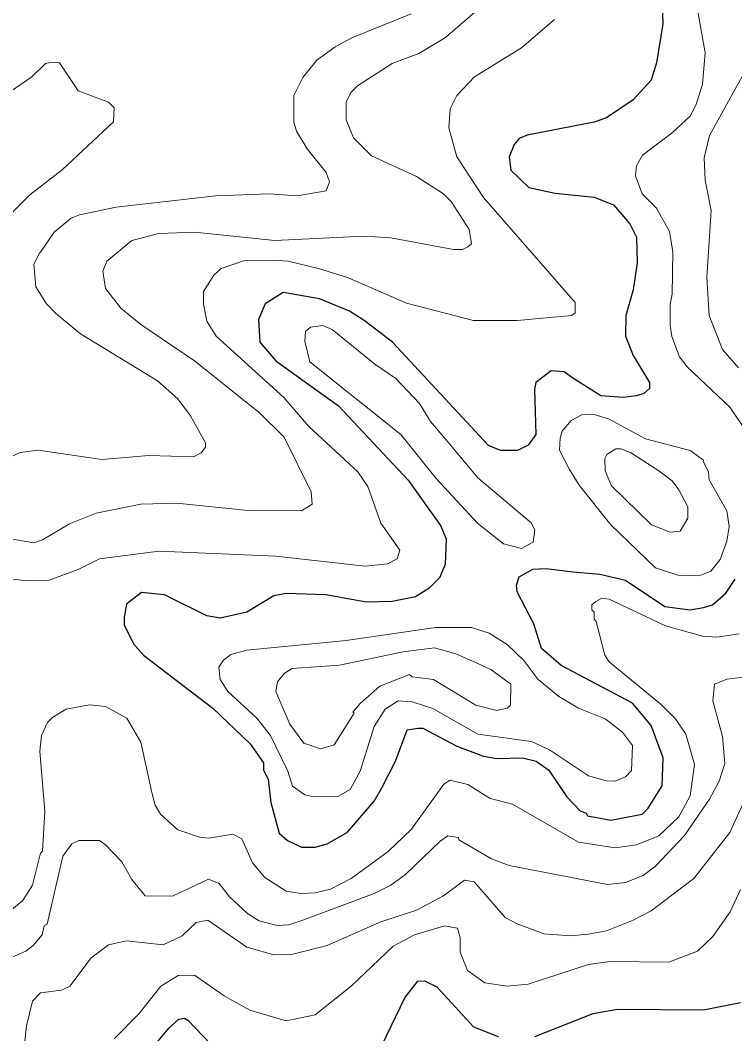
# Model space of a CAD drawing. Extents: x 423 to 448.8, y 7456.3 to 7484.
# Drawn here: x 431.841 to 432.831, y 7477.16 to 7478.564 of the extents above; entities that cross this region are included whole.
import ezdxf

# ---------------------------------------------------------------- set-up
doc = ezdxf.new("R2010")
doc.units = 0
doc.header["$LTSCALE"] = 0.032
doc.layers.add('1', color=7, linetype='Continuous', lineweight=25)
doc.layers.add('2', color=7, linetype='Continuous', lineweight=13)

msp = doc.modelspace()

# ---------------------------------------------------------------- linework, layer by layer
at = {"layer": '1'}
for points in [[(432.7294, 7478.6127), (432.7309, 7478.5585), (432.7224, 7478.5044), (432.7147, 7478.4804), (432.6899, 7478.4533), (432.6528, 7478.4286), (432.6358, 7478.4224), (432.543, 7478.4046), (432.5322, 7478.3999), (432.5252, 7478.3914), (432.5182, 7478.3744), (432.5206, 7478.3559), (432.5453, 7478.3319), (432.5817, 7478.3241), (432.6358, 7478.3187), (432.6629, 7478.3079), (432.6853, 7478.2816), (432.6946, 7478.2631), (432.6954, 7478.2275), (432.6899, 7478.1904), (432.6799, 7478.1548), (432.6791, 7478.1261), (432.6899, 7478.0991), (432.7124, 7478.062), (432.7124, 7478.0534), (432.7046, 7478.0465), (432.6946, 7478.0434), (432.676, 7478.0411), (432.6451, 7478.0434), (432.6049, 7478.0689), (432.5943, 7478.0767), (432.5762, 7478.0782), (432.5553, 7478.062), (432.553, 7478.0527), (432.5553, 7477.99), (432.5445, 7477.9753), (432.5298, 7477.9676), (432.5059, 7477.9676), (432.4896, 7477.9745), (432.3566, 7478.1176), (432.3171, 7478.1478), (432.297, 7478.1609), (432.2553, 7478.178), (432.205, 7478.1864), (432.1802, 7478.171)], [(432.1802, 7478.171), (432.1709, 7478.1493), (432.1725, 7478.1176), (432.1949, 7478.0921), (432.2815, 7478.0295), (432.3782, 7477.9266), (432.4231, 7477.864), (432.4308, 7477.8454), (432.4293, 7477.8098), (432.4215, 7477.7912), (432.4068, 7477.7765), (432.3883, 7477.7649), (432.3558, 7477.7587), (432.3202, 7477.7579), (432.2646, 7477.768), (432.2089, 7477.7696), (432.1919, 7477.7665), (432.1547, 7477.744), (432.1176, 7477.7355), (432.099, 7477.7386), (432.0403, 7477.768), (432.0085, 7477.7711), (431.9877, 7477.7549), (431.9845, 7477.7371), (431.9845, 7477.7263), (431.9977, 7477.7), (432.0116, 7477.6845), (432.1075, 7477.611), (432.1594, 7477.5615), (432.1779, 7477.5352), (432.1779, 7477.5252), (432.1841, 7477.5128), (432.188, 7477.4803), (432.1995, 7477.4378), (432.2111, 7477.4277), (432.2305, 7477.4184), (432.2491, 7477.4184), (432.2661, 7477.423), (432.2939, 7477.4393), (432.331, 7477.4819), (432.3419, 7477.5004), (432.3605, 7477.5376), (432.3767, 7477.5808), (432.3914, 7477.5831), (432.3983, 7477.5831), (432.4455, 7477.5584), (432.4827, 7477.5445), (432.5012, 7477.5414), (432.5368, 7477.5422), (432.5554, 7477.5375), (432.5731, 7477.5251), (432.5979, 7477.4881), (432.6165, 7477.4687), (432.625, 7477.4656), (432.6265, 7477.4617), (432.659, 7477.4556), (432.7023, 7477.464), (432.7108, 7477.4726), (432.7302, 7477.5035), (432.7317, 7477.5422), (432.7147, 7477.5871), (432.6892, 7477.618), (432.5902, 7477.6698), (432.5631, 7477.6937), (432.5522, 7477.7278), (432.529, 7477.7719), (432.5283, 7477.7812), (432.5321, 7477.7928), (432.5507, 7477.8036), (432.5693, 7477.8044), (432.6064, 7477.7997), (432.6436, 7477.7966), (432.6791, 7477.7881), (432.734, 7477.7518), (432.7689, 7477.7471), (432.7874, 7477.7502), (432.7997, 7477.7541), (432.8183, 7477.7703), (432.8315, 7477.7897)], [(432.3419, 7477.1438), (432.3736, 7477.2096), (432.3914, 7477.2328)], [(432.3914, 7477.2328), (432.4007, 7477.2335), (432.4177, 7477.225), (432.4688, 7477.1694), (432.5028, 7477.1562)], [(432.5538, 7477.1562), (432.6343, 7477.1879), (432.6683, 7477.1941), (432.7874, 7477.1933), (432.8385, 7477.2034)], [(432.0132, 7477.1276), (432.0464, 7477.1678), (432.0603, 7477.1802), (432.0681, 7477.1817), (432.0727, 7477.1787), (432.1253, 7477.1237)]]:
    msp.add_lwpolyline(points, dxfattribs=at)
at = {"layer": '2'}
for points in [[(432.5283, 7478.625), (432.4301, 7478.5399), (432.393, 7478.5175), (432.3558, 7478.5036), (432.3078, 7478.4726), (432.2985, 7478.4634), (432.2924, 7478.4502), (432.2924, 7478.4255), (432.3024, 7478.4007), (432.3272, 7478.376), (432.3899, 7478.3473), (432.427, 7478.3233), (432.4378, 7478.3126), (432.4626, 7478.2739), (432.4657, 7478.2538), (432.461, 7478.2499), (432.4533, 7478.246), (432.4409, 7478.246), (432.3543, 7478.2623), (432.3172, 7478.2646), (432.1934, 7478.2584), (432.082, 7478.27), (432.0325, 7478.2684), (431.9954, 7478.2584), (431.9606, 7478.2298), (431.9552, 7478.2159), (431.959, 7478.1919), (431.9799, 7478.1648), (432.0078, 7478.1424), (432.082, 7478.0921), (432.1717, 7478.0202), (432.2065, 7477.9862), (432.2436, 7477.9104), (432.2452, 7477.8933), (432.2305, 7477.884), (432.1563, 7477.8848), (432.0573, 7477.8949), (432.0078, 7477.8933), (431.9459, 7477.881), (431.9088, 7477.8662), (431.8716, 7477.8438), (431.8593, 7477.84), (431.7603, 7477.857)], [(432.5809, 7478.5647), (432.5353, 7478.5252), (432.4703, 7478.485), (432.4455, 7478.4595), (432.4363, 7478.441), (432.4347, 7478.4147), (432.4455, 7478.3744), (432.4827, 7478.318), (432.6095, 7478.1725), (432.6095, 7478.1586), (432.6049, 7478.1548), (432.5291, 7478.1478), (432.4688, 7478.1478), (432.3759, 7478.1718), (432.2939, 7478.2074), (432.2537, 7478.2197), (432.212, 7478.2298), (432.1903, 7478.2313), (432.1501, 7478.2306), (432.1191, 7478.2197), (432.1091, 7478.2104), (432.0944, 7478.188), (432.0944, 7478.1702), (432.099, 7478.147), (432.1122, 7478.1261), (432.2057, 7478.041), (432.2405, 7478.0008), (432.3086, 7477.9382), (432.3225, 7477.9181), (432.3403, 7477.867), (432.3666, 7477.8299), (432.3628, 7477.8175), (432.3496, 7477.8106), (432.3187, 7477.8075), (432.1949, 7477.8214), (432.0325, 7477.8284), (431.9505, 7477.8175), (431.9211, 7477.8028), (431.8809, 7477.7881), (431.8515, 7477.7873), (431.8113, 7477.7912)], [(432.3821, 7478.5724), (432.3001, 7478.5392), (432.2769, 7478.5268), (432.2514, 7478.5082), (432.232, 7478.4843), (432.2197, 7478.4595), (432.2197, 7478.4224), (432.2235, 7478.41), (432.2383, 7478.3853), (432.2645, 7478.3527), (432.2692, 7478.3396), (432.2645, 7478.3272), (432.2243, 7478.3203), (432.1857, 7478.3234), (432.1114, 7478.3203), (431.9737, 7478.3048), (431.9227, 7478.294), (431.9111, 7478.2893)], [(432.7797, 7478.5755), (432.7897, 7478.5183), (432.7859, 7478.475), (432.7773, 7478.4471), (432.7688, 7478.4309), (432.7441, 7478.4077), (432.7031, 7478.3767), (432.6946, 7478.3621), (432.693, 7478.3481), (432.7023, 7478.3233), (432.7224, 7478.3032), (432.7402, 7478.2708), (432.7448, 7478.2429), (432.7441, 7478.1842), (432.741, 7478.1702), (432.741, 7478.1409), (432.7433, 7478.1254), (432.7541, 7478.0975), (432.765, 7478.0836), (432.8245, 7478.0271), (432.8477, 7477.9923)], [(431.8229, 7478.2909), (431.8538, 7478.3218), (431.8987, 7478.3566), (431.9698, 7478.4231), (431.9706, 7478.4425), (431.9629, 7478.4502), (431.9211, 7478.4657), (431.8948, 7478.5044), (431.8825, 7478.5051), (431.8755, 7478.5036), (431.8569, 7478.485), (431.7703, 7478.4262)], [(432.8408, 7478.4858), (432.7959, 7478.4038), (432.7882, 7478.3729), (432.7897, 7478.342), (432.7982, 7478.3002), (432.7921, 7478.2074), (432.7951, 7478.1548), (432.8137, 7478.1076), (432.8361, 7478.0821)], [(431.9111, 7478.2893), (431.8878, 7478.27), (431.8695, 7478.2439), (431.8673, 7478.2411), (431.8593, 7478.2259), (431.8624, 7478.1942), (431.877, 7478.171), (431.8894, 7478.1579), (431.9242, 7478.1292), (432.031, 7478.0642), (432.0588, 7478.0395), (432.0766, 7478.0156), (432.0975, 7477.9784), (432.0975, 7477.9722), (432.0913, 7477.9645), (432.0805, 7477.9591), (432.0186, 7477.9606), (431.9536, 7477.9552), (431.8655, 7477.9683), (431.8407, 7477.9652), (431.8051, 7477.9482)], [(431.8268, 7477.3302), (431.8438, 7477.3442), (431.8577, 7477.3658), (431.8685, 7477.4099), (431.8716, 7477.413), (431.8747, 7477.4679), (431.8678, 7477.5515), (431.8701, 7477.5731), (431.8786, 7477.5909), (431.8856, 7477.5986), (431.9041, 7477.6095), (431.9366, 7477.6156), (431.959, 7477.6133), (431.9884, 7477.5971), (432.0078, 7477.5639), (432.0232, 7477.4942), (432.0278, 7477.4764), (432.0348, 7477.4641), (432.0588, 7477.4424), (432.0889, 7477.4323), (432.1021, 7477.4308), (432.1354, 7477.4362), (432.1477, 7477.43), (432.1624, 7477.3968), (432.1795, 7477.3766), (432.2089, 7477.3573), (432.2305, 7477.3542), (432.2491, 7477.355), (432.2707, 7477.3604), (432.2993, 7477.3751), (432.3504, 7477.4122), (432.3829, 7477.4432), (432.4277, 7477.5058), (432.4363, 7477.5112), (432.461, 7477.5051), (432.492, 7477.4857), (432.5229, 7477.478), (432.6142, 7477.4254), (432.6652, 7477.4176), (432.6946, 7477.4215), (432.7255, 7477.4339), (432.7533, 7477.4602), (432.7688, 7477.4896), (432.775, 7477.5329), (432.7627, 7477.5747), (432.7487, 7477.5963), (432.7294, 7477.6156), (432.6567, 7477.6752), (432.6505, 7477.6845), (432.6389, 7477.7309), (432.6358, 7477.734), (432.6358, 7477.744), (432.6327, 7477.7471), (432.6327, 7477.7541), (432.6381, 7477.7587), (432.6466, 7477.7634), (432.6567, 7477.7618), (432.7348, 7477.7247), (432.7859, 7477.7108), (432.806, 7477.7093), (432.8369, 7477.7139)], [(432.8199, 7477.6512), (432.8586, 7477.6559)], [(431.8167, 7477.2607), (431.8484, 7477.2746), (431.8585, 7477.2823), (431.8708, 7477.297), (431.8739, 7477.3094), (431.8778, 7477.3117), (431.8995, 7477.4061), (431.9119, 7477.423), (431.9219, 7477.4277), (431.9505, 7477.4277), (431.9583, 7477.4223), (431.9814, 7477.3983), (431.9954, 7477.3736), (432.0139, 7477.3511), (432.0518, 7477.3504), (432.1013, 7477.3743), (432.1161, 7477.3681), (432.1307, 7477.3496), (432.1555, 7477.3264), (432.1717, 7477.3163), (432.1965, 7477.3101), (432.2127, 7477.3109), (432.2336, 7477.3179), (432.3311, 7477.3542), (432.3543, 7477.3658), (432.3744, 7477.3805), (432.4223, 7477.4269), (432.4331, 7477.4339), (432.4479, 7477.4316), (432.4486, 7477.4285), (432.4935, 7477.4022), (432.5183, 7477.3929), (432.6544, 7477.3666), (432.6791, 7477.3697), (432.7039, 7477.379), (432.7209, 7477.3921), (432.7611, 7477.4346), (432.7959, 7477.485), (432.809, 7477.5097), (432.8168, 7477.5345), (432.8137, 7477.5716), (432.8005, 7477.6211), (432.8028, 7477.6442), (432.8199, 7477.6512)], [(431.8453, 7477.1338), (431.8492, 7477.1709), (431.8577, 7477.205), (431.8685, 7477.2165), (431.8979, 7477.2204), (431.9095, 7477.2258), (431.9389, 7477.2653), (431.9629, 7477.2831), (431.9877, 7477.2885), (432.0387, 7477.2831), (432.065, 7477.2954), (432.0843, 7477.314), (432.1006, 7477.3171), (432.1547, 7477.28), (432.1919, 7477.2691), (432.2166, 7477.2699), (432.2661, 7477.2823), (432.3404, 7477.3148), (432.3899, 7477.331), (432.427, 7477.3511), (432.4564, 7477.3728), (432.4695, 7477.3704), (432.5128, 7477.3209), (432.5291, 7477.3124), (432.5662, 7477.2985), (432.6033, 7477.2954), (432.6281, 7477.2978), (432.6528, 7477.3024), (432.69, 7477.3171), (432.7147, 7477.3302), (432.7742, 7477.3751), (432.8237, 7477.4385), (432.8416, 7477.4772)], [(432.8385, 7477.3597), (432.8245, 7477.3287), (432.8005, 7477.2947), (432.7789, 7477.2746), (432.7395, 7477.2591), (432.6575, 7477.2599), (432.6281, 7477.256), (432.5445, 7477.2289), (432.5152, 7477.2258), (432.4842, 7477.2305), (432.4602, 7477.2475), (432.4502, 7477.273), (432.4502, 7477.2931), (432.4463, 7477.3063), (432.4285, 7477.3093), (432.3868, 7477.297), (432.3573, 7477.2815), (432.2993, 7477.2258), (432.2491, 7477.1864), (432.2089, 7477.1779), (432.1586, 7477.1926), (432.123, 7477.2127), (432.082, 7477.2413), (432.0596, 7477.2405), (432.0356, 7477.2258), (432.0054, 7477.1879), (431.9706, 7477.1531)]]:
    msp.add_lwpolyline(points, dxfattribs=at)
for points in [[(432.4308, 7477.9823), (432.4092, 7478.0078), (432.3937, 7478.0326), (432.3612, 7478.0674), (432.3318, 7478.0875), (432.273, 7478.1354), (432.2599, 7478.1408), (432.2429, 7478.1385), (432.2358, 7478.1325), (432.2352, 7478.1192), (432.2421, 7478.0906), (432.3682, 7477.99), (432.4169, 7477.9289), (432.4741, 7477.867), (432.5105, 7477.8384), (432.5353, 7477.8322), (432.5515, 7477.8407), (432.5538, 7477.8578), (432.5484, 7477.8678), (432.4749, 7477.9297)], [(432.7881, 7477.9506), (432.7874, 7477.9544), (432.7689, 7477.9676), (432.707, 7477.9838), (432.6559, 7478.0117), (432.6358, 7478.0178), (432.6188, 7478.0171), (432.6041, 7478.0093), (432.5917, 7477.9946), (432.5886, 7477.9846), (432.5879, 7477.9683), (432.6017, 7477.9413), (432.6149, 7477.9196), (432.659, 7477.8647), (432.7209, 7477.8051), (432.7518, 7477.7951), (432.7812, 7477.7943), (432.7975, 7477.8005), (432.8106, 7477.8167), (432.8199, 7477.8423), (432.823, 7477.8624), (432.8199, 7477.8841), (432.7951, 7477.9273), (432.7943, 7477.9382)], [(432.7657, 7477.8825), (432.7658, 7477.8895), (432.7533, 7477.9135), (432.7441, 7477.9258), (432.7255, 7477.9397), (432.6861, 7477.9652), (432.6729, 7477.9699), (432.666, 7477.9699), (432.6536, 7477.9621), (432.6505, 7477.9567), (432.6513, 7477.9398), (432.6598, 7477.9188), (432.7155, 7477.8647), (432.741, 7477.8546), (432.7549, 7477.8562), (432.7658, 7477.874)], [(432.1547, 7477.6914), (432.2924, 7477.7046), (432.4162, 7477.7224), (432.4657, 7477.7224), (432.4904, 7477.7146), (432.5152, 7477.6992), (432.5384, 7477.6767), (432.5577, 7477.6512), (432.5871, 7477.6272), (432.6142, 7477.611), (432.6513, 7477.5963), (432.6752, 7477.5777), (432.6892, 7477.5592), (432.6876, 7477.5244), (432.6791, 7477.5159), (432.6652, 7477.5097), (432.6528, 7477.5104), (432.6281, 7477.5174), (432.5739, 7477.553), (432.5492, 7477.5646), (432.4749, 7477.5747), (432.4123, 7477.6103), (432.3837, 7477.6195), (432.3643, 7477.6211), (432.3465, 7477.6095), (432.331, 7477.5855), (432.3117, 7477.5236), (432.2978, 7477.4981), (432.2808, 7477.4888), (432.2475, 7477.488), (432.2352, 7477.4911), (432.2181, 7477.5027), (432.2112, 7477.5236), (432.1872, 7477.5731), (432.1686, 7477.5971), (432.1284, 7477.6342), (432.1176, 7477.6505), (432.116, 7477.6675), (432.1222, 7477.6775), (432.1323, 7477.6853)], [(432.3032, 7477.604), (432.3017, 7477.6056), (432.3117, 7477.6172), (432.3388, 7477.6412), (432.3798, 7477.6574), (432.3836, 7477.6543), (432.4131, 7477.6504), (432.4718, 7477.6149), (432.5012, 7477.6079), (432.5152, 7477.611), (432.5198, 7477.6149), (432.5206, 7477.6442), (432.4927, 7477.6644), (432.4749, 7477.6729), (432.444, 7477.6861), (432.4146, 7477.6945), (432.3713, 7477.6891), (432.2831, 7477.6706), (432.2173, 7477.6659), (432.2065, 7477.6589), (432.1972, 7477.6473), (432.1949, 7477.6342), (432.2142, 7477.5886), (432.2336, 7477.5623), (432.2568, 7477.5546), (432.2754, 7477.56)]]:
    msp.add_lwpolyline(points, close=True, dxfattribs=at)

doc.saveas('drawing.dxf')
